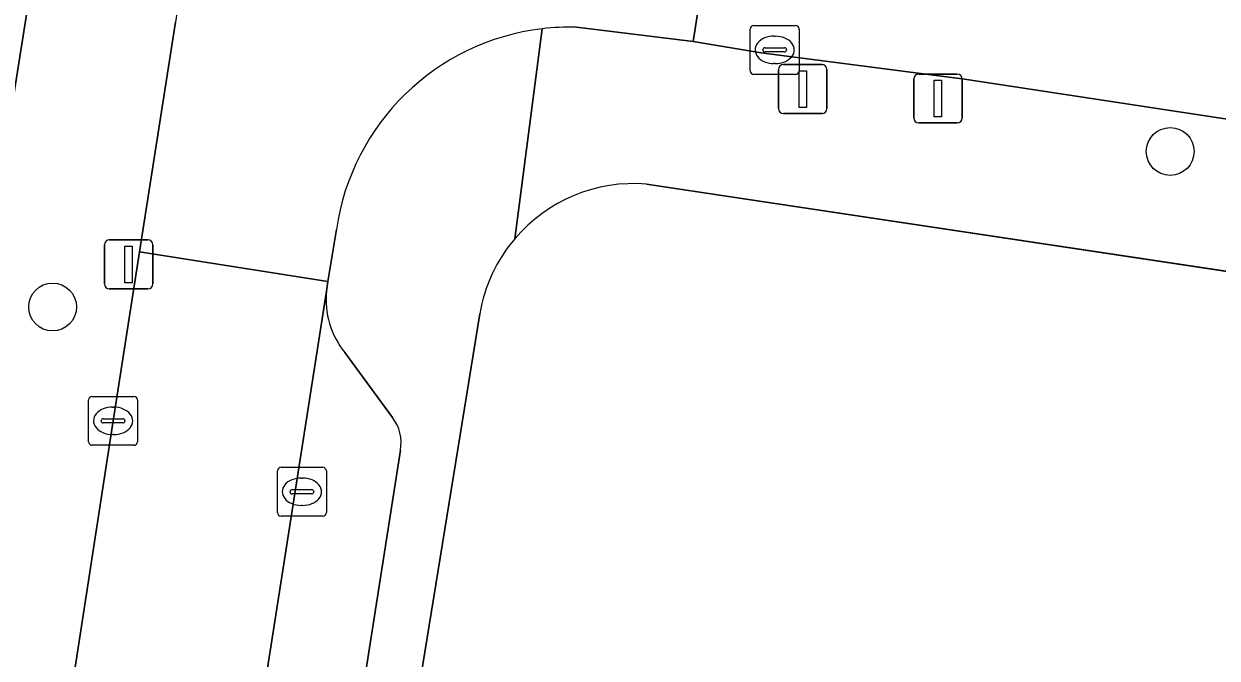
# Model space of a CAD drawing. Extents: x 161483 to 162250, y 379484 to 380833.
# Drawn here: x 161646.16 to 161670.56, y 380437.87 to 380450.84 of the extents above; entities that cross this region are included whole.
import ezdxf

# ---------------------------------------------------------------- set-up
doc = ezdxf.new("R2010")
doc.units = 0
for name, color, linetype in [('IMGEO_Berm_groen', 7, 'Continuous'), ('IMGEO_Boom', 7, 'Continuous'), ('IMGEO_Erf', 7, 'Continuous'), ('IMGEO_Kolk', 7, 'Continuous'), ('IMGEO_Lichtmast', 7, 'Continuous'), ('IMGEO_Parkeervlak_open', 7, 'Continuous'), ('IMGEO_Rijbaan_lokaal_open', 7, 'Continuous'), ('IMGEO_Rijbaan_regionaal_gesloten', 7, 'Continuous'), ('IMGEO_Verkeersbordpaal', 7, 'Continuous'), ('IMGEO_Voetpad_open', 7, 'Continuous')]:
    doc.layers.add(name, color=color, linetype=linetype)

msp = doc.modelspace()

# ---------------------------------------------------------------- linework, layer by layer
at = {"layer": 'IMGEO_Berm_groen'}
for points in [[(161646.261, 380451.339), (161645.439, 380446.161), (161642.151, 380424.972), (161641.048, 380417.829)], [(161648.528, 380446.179), (161649.264, 380450.875)], [(161641.836, 380407.962), (161642.249, 380408.063), (161642.538, 380408.239), (161642.658, 380408.596), (161643.106, 380411.379), (161643.632, 380414.648), (161645.563, 380427.034), (161647.987, 380442.726), (161648.528, 380446.179)]]:
    msp.add_lwpolyline(points, dxfattribs=at)
at = {"layer": 'IMGEO_Boom'}
for centre in [(161669.597, 380448.234), (161646.75, 380445.054)]:
    msp.add_circle(centre, 0.489, dxfattribs=at)
at = {"layer": 'IMGEO_Erf'}
for points in [[(162078.957, 380365.04), (162051.567, 380370.414), (162025.006, 380376.148), (162000, 380382.025), (161995.099, 380383.252), (161959.315, 380392.214), (161910.21, 380403.651), (161910.18, 380403.657), (161870.617, 380411.917), (161833.133, 380419.277), (161827.383, 380420.325), (161803.575, 380424.662), (161764.511, 380431.266), (161690.732, 380442.772), (161684.352, 380443.733), (161658.891, 380447.568)], [(161655.481, 380444.917), (161652.656, 380427.511), (161649.605, 380406.735), (161650.001, 380406.676), (161673.199, 380388.404), (161682.464, 380380.888), (161735.153, 380373.873), (161748.237, 380371.945), (161806.448, 380361.939)]]:
    msp.add_lwpolyline(points, dxfattribs=at)
for centre, radius, start, end in [((161658.638, 380444.376), 3.202, 85.4733, 139.6334), ((161658.638, 380444.373), 3.203, 139.582, 170.2247)]:
    msp.add_arc(centre, radius, start, end, dxfattribs=at)
at = {"layer": 'IMGEO_Kolk'}
for p, q in [((161661.011, 380449.885), (161661.011, 380450.737)), ((161661.086, 380450.811), (161661.938, 380450.811)), ((161662.012, 380450.737), (161662.012, 380449.885)), ((161661.499, 380450.591), (161661.524, 380450.591)), ((161661.27, 380450.305), (161661.27, 380450.317)), ((161661.708, 380450.268), (161661.31, 380450.268)), ((161661.313, 380450.354), (161661.711, 380450.354)), ((161661.754, 380450.317), (161661.754, 380450.305)), ((161661.522, 380450.031), (161661.497, 380450.031)), ((161661.938, 380449.811), (161661.086, 380449.811)), ((161647.561, 380443.226), (161648.413, 380443.226)), ((161647.486, 380442.3), (161647.486, 380443.152)), ((161647.974, 380443.006), (161647.999, 380443.006)), ((161648.487, 380443.152), (161648.487, 380442.3)), ((161647.745, 380442.72), (161647.745, 380442.732)), ((161648.183, 380442.683), (161647.785, 380442.683)), ((161647.788, 380442.769), (161648.186, 380442.769)), ((161648.229, 380442.732), (161648.229, 380442.72)), ((161647.997, 380442.446), (161647.972, 380442.446)), ((161648.413, 380442.226), (161647.561, 380442.226)), ((161651.42, 380441.776), (161652.272, 380441.776)), ((161651.345, 380440.85), (161651.345, 380441.702)), ((161651.833, 380441.556), (161651.858, 380441.556)), ((161652.346, 380441.702), (161652.346, 380440.85)), ((161651.604, 380441.27), (161651.604, 380441.282)), ((161652.042, 380441.233), (161651.644, 380441.233)), ((161651.647, 380441.319), (161652.045, 380441.319)), ((161652.088, 380441.282), (161652.088, 380441.27)), ((161651.856, 380440.996), (161651.831, 380440.996)), ((161652.272, 380440.776), (161651.42, 380440.776))]:
    msp.add_line(p, q, dxfattribs=at)
for points in [[(161661.011, 380449.885), (161661.011, 380450.737)], [(161661.086, 380450.811), (161661.938, 380450.811)], [(161662.012, 380450.737), (161662.012, 380449.885)], [(161661.938, 380449.811), (161661.086, 380449.811)], [(161647.561, 380443.226), (161648.413, 380443.226)], [(161647.486, 380442.3), (161647.486, 380443.152)], [(161648.487, 380443.152), (161648.487, 380442.3)], [(161648.413, 380442.226), (161647.561, 380442.226)], [(161651.42, 380441.776), (161652.272, 380441.776)], [(161651.345, 380440.85), (161651.345, 380441.702)], [(161652.346, 380441.702), (161652.346, 380440.85)], [(161652.272, 380440.776), (161651.42, 380440.776)]]:
    msp.add_lwpolyline(points, dxfattribs=at)
for centre, radius, start, end in [((161661.088, 380450.735), 0.0765, 91.552, 178.448), ((161661.088, 380450.735), 0.0765, 91.552, 178.448), ((161661.936, 380450.735), 0.0765, 1.552, 88.448), ((161661.936, 380450.735), 0.0765, 1.552, 88.448), ((161661.31, 380450.314), 0.0403, 85.8775, 175.7526), ((161661.307, 380450.304), 0.0366, 178.938, 274.7102), ((161661.711, 380450.311), 0.043, 264.8664, 352.4533), ((161661.715, 380450.316), 0.0386, 1.7309, 96.639), ((161661.088, 380449.887), 0.0765, 181.552, 268.448), ((161661.088, 380449.887), 0.0765, 181.552, 268.448), ((161661.936, 380449.887), 0.0765, 271.552, 358.448), ((161661.936, 380449.887), 0.0765, 271.552, 358.448), ((161647.563, 380443.15), 0.0765, 91.552, 178.448), ((161647.563, 380443.15), 0.0765, 91.552, 178.448), ((161648.411, 380443.15), 0.0765, 1.552, 88.448), ((161648.411, 380443.15), 0.0765, 1.552, 88.448), ((161647.785, 380442.729), 0.0403, 85.8775, 175.7526), ((161647.782, 380442.719), 0.0366, 178.938, 274.7102), ((161648.186, 380442.726), 0.043, 264.8664, 352.4533), ((161648.19, 380442.731), 0.0386, 1.7309, 96.639), ((161647.563, 380442.302), 0.0765, 181.552, 268.448), ((161647.563, 380442.302), 0.0765, 181.552, 268.448), ((161648.411, 380442.302), 0.0765, 271.552, 358.448), ((161648.411, 380442.302), 0.0765, 271.552, 358.448), ((161651.422, 380441.7), 0.0765, 91.552, 178.448), ((161651.422, 380441.7), 0.0765, 91.552, 178.448), ((161652.27, 380441.7), 0.0765, 1.552, 88.448), ((161652.27, 380441.7), 0.0765, 1.552, 88.448), ((161651.644, 380441.279), 0.0403, 85.8775, 175.7526), ((161651.641, 380441.269), 0.0366, 178.938, 274.7102), ((161652.045, 380441.276), 0.043, 264.8664, 352.4533), ((161652.049, 380441.281), 0.0386, 1.7309, 96.639), ((161651.422, 380440.852), 0.0765, 181.552, 268.448), ((161651.422, 380440.852), 0.0765, 181.552, 268.448), ((161652.27, 380440.852), 0.0765, 271.552, 358.448), ((161652.27, 380440.852), 0.0765, 271.552, 358.448)]:
    msp.add_arc(centre, radius, start, end, dxfattribs=at)
for centre, major_axis, ratio, start_param, end_param in [((161661.498, 380450.311), (-0.387, 0.002), 0.722429, 4.712389, 7.853982), ((161661.523, 380450.311), (-0.39, 0.002), 0.717154, 1.570796, 4.712389), ((161647.973, 380442.726), (-0.387, 0.002), 0.722429, 4.712389, 7.853982), ((161647.998, 380442.726), (-0.39, 0.002), 0.717154, 1.570796, 4.712389), ((161651.832, 380441.276), (-0.387, 0.002), 0.722429, 4.712389, 7.853982), ((161651.857, 380441.276), (-0.39, 0.002), 0.717154, 1.570796, 4.712389)]:
    msp.add_ellipse(centre, major_axis=major_axis, ratio=ratio, start_param=start_param, end_param=end_param, dxfattribs=at)
at = {"layer": 'IMGEO_Lichtmast'}
for p, q in [((161661.689, 380450.01), (161662.479, 380450.01)), ((161662.479, 380450.01), (161661.689, 380450.01)), ((161661.589, 380449.11), (161661.589, 380449.91)), ((161661.589, 380449.91), (161661.589, 380449.11)), ((161662.579, 380449.91), (161662.579, 380449.11)), ((161662.579, 380449.11), (161662.579, 380449.91)), ((161664.455, 380449.817), (161665.245, 380449.817)), ((161665.245, 380449.817), (161664.455, 380449.817)), ((161664.355, 380448.917), (161664.355, 380449.717)), ((161664.355, 380449.717), (161664.355, 380448.917)), ((161665.345, 380449.717), (161665.345, 380448.917)), ((161665.345, 380448.917), (161665.345, 380449.717)), ((161662.479, 380449.01), (161661.689, 380449.01)), ((161661.689, 380449.01), (161662.479, 380449.01)), ((161665.245, 380448.817), (161664.455, 380448.817)), ((161664.455, 380448.817), (161665.245, 380448.817))]:
    msp.add_line(p, q, dxfattribs=at)
for points in [[(161662.009, 380449.885), (161662.159, 380449.885), (161662.159, 380449.135), (161662.009, 380449.135), (161662.009, 380449.885)], [(161664.775, 380449.692), (161664.925, 380449.692), (161664.925, 380448.942), (161664.775, 380448.942), (161664.775, 380449.692)]]:
    msp.add_lwpolyline(points, dxfattribs=at)
for centre, start, end in [((161661.689, 380449.91), 90, 180), ((161661.689, 380449.91), 90, 180), ((161662.479, 380449.91), 0, 90), ((161662.479, 380449.91), 360, 90), ((161664.455, 380449.717), 90, 180), ((161664.455, 380449.717), 90, 180), ((161665.245, 380449.717), 0, 90), ((161665.245, 380449.717), 360, 90), ((161661.689, 380449.11), 180, 270), ((161661.689, 380449.11), 180, 270), ((161662.479, 380449.11), 270, 0), ((161662.479, 380449.11), 270, 0), ((161664.455, 380448.917), 180, 270), ((161664.455, 380448.917), 180, 270), ((161665.245, 380448.917), 270, 0), ((161665.245, 380448.917), 270, 0)]:
    msp.add_arc(centre, 0.1, start, end, dxfattribs=at)
at = {"layer": 'IMGEO_Parkeervlak_open'}
for points in [[(161652.348, 380445.377), (161646.956, 380410.929)], [(161653.697, 380442.795), (161652.723, 380444.125)], [(161649.421, 380413.792), (161653.859, 380442.125)]]:
    msp.add_lwpolyline(points, dxfattribs=at)
for centre, radius, start, end in [((161654.066, 380445.21), 1.727, 174.4339, 218.9142), ((161653.043, 380442.282), 0.831, 349.0942, 38.0913)]:
    msp.add_arc(centre, radius, start, end, dxfattribs=at)
at = {"layer": 'IMGEO_Rijbaan_lokaal_open'}
for points in [[(161654.873, 380462.449), (161655.161, 380464.143), (161651.409, 380464.752), (161651.297, 380463.998), (161651.293, 380463.973), (161650.772, 380460.545), (161650.216, 380457.194), (161650.209, 380457.15), (161649.792, 380454.334), (161649.264, 380450.875), (161648.528, 380446.179), (161652.379, 380445.573), (161652.552, 380446.641)], [(161657.46, 380450.776), (161659.843, 380450.48), (161660.774, 380456.435)], [(161697.076, 380450.97), (161691.961, 380451.756), (161687.434, 380452.451), (161681.29, 380453.395), (161669.297, 380455.18), (161660.774, 380456.435), (161659.843, 380450.48), (161661.237, 380450.25), (161665.389, 380449.714), (161672.865, 380448.575), (161684.802, 380446.806), (161691.17, 380445.817), (161699.969, 380444.448)]]:
    msp.add_lwpolyline(points, dxfattribs=at)
msp.add_lwpolyline([(161652.348, 380445.377), (161652.379, 380445.573), (161648.528, 380446.179), (161647.987, 380442.726), (161645.563, 380427.034), (161643.632, 380414.648), (161643.106, 380411.379), (161646.94, 380410.827), (161646.956, 380410.929)], close=True, dxfattribs=at)
for centre, radius, start, end in [((161657.332, 380445.948), 4.83, 96.8453, 171.7476), ((161657.34, 380445.817), 4.96, 88.6099, 96.7577)]:
    msp.add_arc(centre, radius, start, end, dxfattribs=at)
at = {"layer": 'IMGEO_Rijbaan_regionaal_gesloten'}
for points in [[(161641.048, 380417.829), (161642.151, 380424.972), (161645.439, 380446.161), (161646.261, 380451.339), (161646.808, 380454.756), (161646.995, 380455.982), (161647.246, 380457.599), (161647.25, 380457.627), (161647.772, 380461), (161647.775, 380461.021), (161648.295, 380464.441), (161649.025, 380469.128), (161651.635, 380486.367), (161653.143, 380496.494), (161654.512, 380506.645), (161655.782, 380515.801), (161657.26, 380526.888), (161657.873, 380531.094), (161658.647, 380535.366)], [(161641.048, 380417.829), (161642.151, 380424.972), (161645.439, 380446.161), (161646.261, 380451.339), (161642.779, 380451.838), (161642.529, 380450.244), (161639.939, 380433.74), (161636.463, 380411.798)]]:
    msp.add_lwpolyline(points, dxfattribs=at)
at = {"layer": 'IMGEO_Verkeersbordpaal'}
for p, q in [((161647.908, 380446.425), (161648.698, 380446.425)), ((161648.698, 380446.425), (161647.908, 380446.425)), ((161647.808, 380445.525), (161647.808, 380446.325)), ((161647.808, 380446.325), (161647.808, 380445.525)), ((161648.798, 380446.325), (161648.798, 380445.525)), ((161648.798, 380445.525), (161648.798, 380446.325)), ((161648.698, 380445.425), (161647.908, 380445.425)), ((161647.908, 380445.425), (161648.698, 380445.425))]:
    msp.add_line(p, q, dxfattribs=at)
msp.add_lwpolyline([(161648.228, 380446.3), (161648.378, 380446.3), (161648.378, 380445.55), (161648.228, 380445.55), (161648.228, 380446.3)], dxfattribs=at)
for centre, start, end in [((161647.908, 380446.325), 90, 180), ((161647.908, 380446.325), 90, 180), ((161648.698, 380446.325), 0, 90), ((161648.698, 380446.325), 360, 90), ((161647.908, 380445.525), 180, 270), ((161647.908, 380445.525), 180, 270), ((161648.698, 380445.525), 270, 0), ((161648.698, 380445.525), 270, 0)]:
    msp.add_arc(centre, 0.1, start, end, dxfattribs=at)
at = {"layer": 'IMGEO_Voetpad_open'}
for points in [[(161656.756, 380450.743), (161656.199, 380446.45)], [(161656.199, 380446.45), (161656.756, 380450.743)], [(161665.389, 380449.714), (161661.237, 380450.25), (161659.843, 380450.48), (161657.46, 380450.776)], [(161658.891, 380447.568), (161684.352, 380443.733), (161684.802, 380446.806), (161672.865, 380448.575), (161665.389, 380449.714)], [(161652.552, 380446.641), (161652.379, 380445.573), (161652.348, 380445.377)], [(161647.801, 380395.571), (161649.233, 380404.254), (161649.605, 380406.735), (161652.656, 380427.511), (161655.481, 380444.917)], [(161652.723, 380444.125), (161653.697, 380442.795)], [(161653.859, 380442.125), (161649.421, 380413.792)]]:
    msp.add_lwpolyline(points, dxfattribs=at)
for centre, radius, start, end in [((161657.332, 380445.948), 4.83, 96.8453, 171.7476), ((161657.34, 380445.817), 4.96, 88.6099, 96.7577), ((161658.638, 380444.376), 3.202, 85.4733, 139.6334), ((161658.638, 380444.373), 3.203, 139.582, 170.2247), ((161654.066, 380445.21), 1.727, 174.4339, 218.9142), ((161653.043, 380442.282), 0.831, 349.0942, 38.0913)]:
    msp.add_arc(centre, radius, start, end, dxfattribs=at)

doc.saveas('drawing.dxf')
